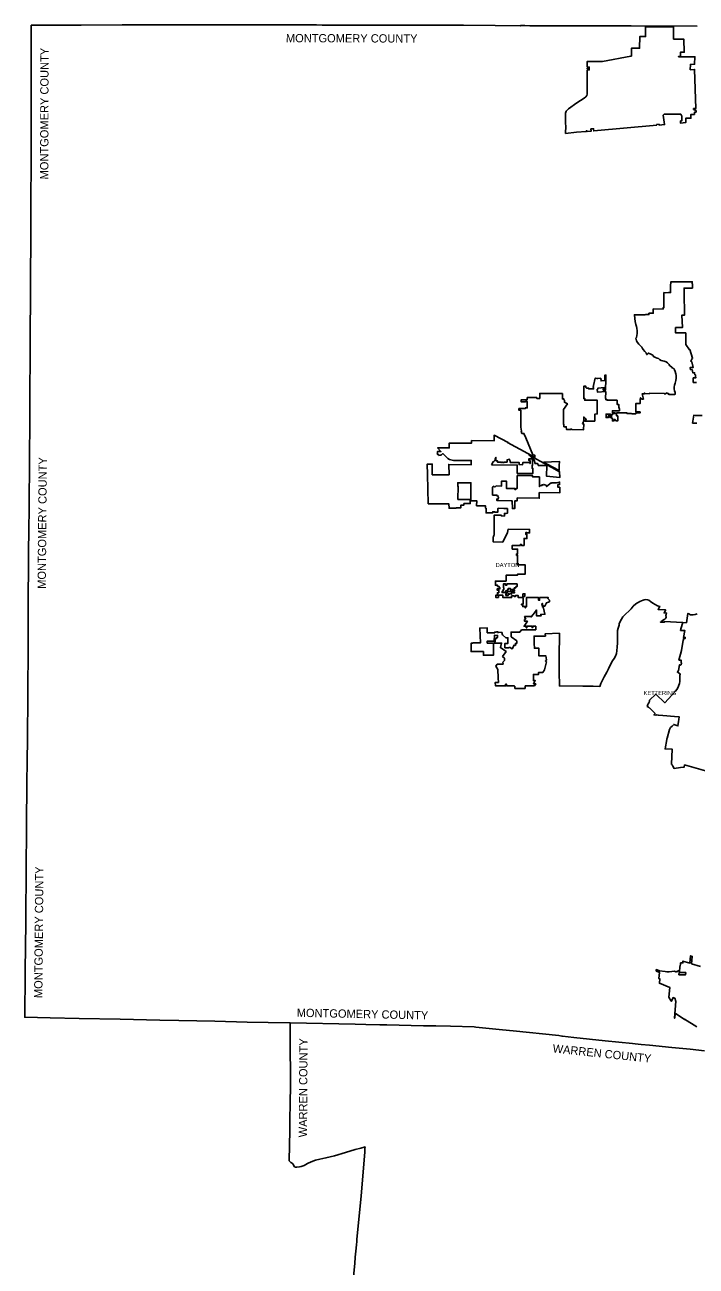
# Model space of a CAD drawing. Extents: x 1410790 to 1770854, y 448063 to 770588.
# Drawn here: x 1410790 to 1491936, y 554951 to 704931 of the extents above; entities that cross this region are included whole.
import ezdxf

# ---------------------------------------------------------------- set-up
doc = ezdxf.new("R2010")
doc.units = 0
for name, color, linetype in [('GM_X_Adjacent_County', 7, 'Continuous'), ('GM_X_Adjacent_County_Text', 7, 'Continuous'), ('GM_X_Corporation', 7, 'Continuous'), ('GM_X_Corporation_Text', 7, 'Continuous')]:
    doc.layers.add(name, color=color, linetype=linetype)

msp = doc.modelspace()

# ---------------------------------------------------------------- linework, layer by layer
at = {"layer": 'GM_X_Adjacent_County'}
for points in [[(1492956, 580980), (1491208, 581151), (1489009, 581366), (1486297, 581644), (1485297, 581747), (1484580, 581820), (1484236, 581856), (1480943, 582193), (1477162, 582587), (1475758, 582733), (1475714, 582737), (1475333, 582802), (1469819, 583386), (1468542, 583516), (1465316, 583844), (1465087, 583867), (1462261, 583940), (1460470, 583977), (1460425, 583978), (1459744, 583992), (1458988, 584007), (1454534, 584099), (1454383, 584102), (1453707, 584116), (1452022, 584152), (1450736, 584179), (1450715, 584179), (1442866, 584339), (1440214, 584396), (1437664, 584451), (1433762, 584535), (1429424, 584629), (1427118, 584678), (1422329, 584782), (1417357, 584890), (1413856, 584966), (1410790, 585032), (1410839, 590333), (1410841, 590631), (1410895, 596474), (1410907, 597962), (1410939, 601893), (1410955, 603992), (1410977, 606751), (1410982, 607392), (1410998, 609429), (1410999, 609618), (1411018, 611981), (1411020, 612269), (1411090, 617033), (1411095, 617624), (1411153, 624951), (1411163, 625648), (1411180, 628296), (1411211, 633565), (1411211, 633594), (1411211, 633607), (1411249, 641617), (1411264, 643503), (1411318, 646887), (1411357, 652207), (1411378, 657454), (1411387, 659976), (1411421, 665395), (1411439, 668011), (1411440, 668150), (1411460, 671583), (1411467, 672788), (1411466, 675468), (1411498, 678086), (1411526, 683541), (1411547, 688368), (1411551, 688725), (1411554, 694026), (1411564, 697664), (1411561, 698237), (1411563, 698971), (1411565, 699181), (1411567, 699355), (1411555, 701893), (1411570, 704882), (1412338, 704883), (1414347, 704892), (1414427, 704892), (1414978, 704894), (1415362, 704895), (1415559, 704898), (1416929, 704900), (1417259, 704901), (1417594, 704907), (1422567, 704922), (1422931, 704924), (1427914, 704930), (1428298, 704930), (1428714, 704931), (1429302, 704927), (1431058, 704927), (1431808, 704930), (1431882, 704930), (1432293, 704927), (1432761, 704927), (1434072, 704926), (1434395, 704927), (1434698, 704926), (1436279, 704929), (1437012, 704928), (1437250, 704927), (1437536, 704926), (1437792, 704929), (1438227, 704927), (1438960, 704927), (1439317, 704927), (1439858, 704926), (1440519, 704928), (1440791, 704927), (1441405, 704925), (1441679, 704923), (1442500, 704921), (1444239, 704915), (1445065, 704913), (1446033, 704912), (1446716, 704906), (1446726, 704906), (1446997, 704907), (1447300, 704904), (1448198, 704895), (1448890, 704893), (1449413, 704890), (1449585, 704890), (1450262, 704893), (1450539, 704894), (1451113, 704896), (1451340, 704898), (1452066, 704896), (1452229, 704898), (1454264, 704898), (1454307, 704897), (1454817, 704883), (1454900, 704883), (1457349, 704882), (1459031, 704882), (1460113, 704882), (1460537, 704883), (1463110, 704884), (1463808, 704885), (1467632, 704840), (1470649, 704806), (1470737, 704846), (1471213, 704845), (1471821, 704807), (1472129, 704805), (1472499, 704805), (1473526, 704804), (1474620, 704805), (1476254, 704804), (1477851, 704804), (1478745, 704804), (1481319, 704804), (1484059, 704804), (1492036, 704757)], [(1450522, 553719), (1450665, 555273), (1450734, 556022), (1450803, 556777), (1450871, 557517), (1450909, 557926), (1450933, 558176), (1451172, 560613), (1451442, 563390), (1451868, 568748), (1451902, 569175), (1451917, 569366), (1451412, 569215), (1450715, 569029), (1449565, 568671), (1448210, 568292), (1447191, 568024), (1446452, 567889), (1445914, 567746), (1445393, 567542), (1444960, 567354), (1444553, 567130), (1444206, 566991), (1443972, 566943), (1443648, 566895), (1443496, 566904), (1443388, 566964), (1443303, 567067), (1443251, 567183), (1443195, 567299), (1443153, 567358), (1443104, 567402), (1442947, 567495), (1442749, 567660), (1442777, 569557), (1442812, 571319), (1442818, 571700), (1442825, 572091), (1442836, 572909), (1442857, 574377), (1442890, 577043), (1442855, 582324), (1442856, 582398), (1442866, 584339), (1450715, 584179), (1450736, 584179), (1452022, 584152), (1453707, 584116), (1454383, 584102), (1454534, 584099), (1458988, 584007), (1459744, 583992), (1460425, 583978), (1460470, 583977), (1462261, 583940), (1465087, 583867), (1465316, 583844), (1468542, 583516), (1469819, 583386), (1475333, 582802), (1475714, 582737), (1475758, 582733), (1477162, 582587), (1480943, 582193), (1484236, 581856), (1484580, 581820), (1485297, 581747), (1486297, 581644), (1489009, 581366), (1491208, 581151), (1492956, 580980)]]:
    msp.add_lwpolyline(points, dxfattribs=at)
at = {"layer": 'GM_X_Corporation'}
for points in [[(1476148, 691798), (1476162, 692714), (1476137, 692988), (1476130, 693704), (1476129, 694030), (1476158, 694270), (1476241, 694493), (1476342, 694636), (1476486, 694785), (1477516, 695505), (1478394, 696079), (1478589, 696238), (1478715, 696404), (1478779, 696553), (1478766, 699478), (1479021, 699478), (1479021, 699623), (1478766, 699623), (1478766, 699693), (1479021, 699693), (1479021, 699833), (1478766, 699833), (1478766, 700518), (1479600, 700502), (1480629, 700515), (1484023, 701153), (1484108, 701161), (1484108, 702093), (1485099, 702093), (1485124, 703508), (1485814, 703508), (1485810, 704694), (1489214, 704667), (1489214, 703218), (1490459, 703196), (1490486, 701623), (1490031, 701623), (1490031, 701123), (1489803, 701123), (1489803, 701065), (1491792, 701069), (1491749, 700174), (1491234, 700148), (1491223, 699512), (1491740, 699539), (1491904, 694831), (1491619, 694821), (1491623, 694718), (1491915, 694563), (1491921, 694381), (1491716, 694374), (1491726, 694107), (1491307, 694110), (1491307, 693635), (1490682, 693635), (1490682, 693111), (1490033, 693052), (1490043, 693330), (1490193, 693330), (1490213, 693905), (1490075, 694154), (1488085, 694154), (1487940, 694009), (1488119, 692880), (1487450, 692819), (1487448, 692928), (1487159, 692903), (1487161, 692793), (1479558, 692106), (1479534, 692376), (1479214, 692347), (1479237, 692078), (1478742, 692035), (1478710, 692131), (1478662, 692128), (1478636, 692026), (1477455, 691944)], [(1467201, 651760), (1470303, 651740), (1470303, 650736), (1472203, 650736), (1472203, 651331), (1472106, 651331), (1472106, 651704), (1472148, 651704), (1472150, 652502), (1472214, 652500), (1472293, 652427), (1472352, 652325), (1472474, 651925), (1472772, 651925), (1472848, 651756), (1472848, 651696), (1473872, 651678), (1473849, 650382), (1475439, 650221), (1475426, 650941), (1474485, 651455), (1473068, 652205), (1471730, 652942), (1472077, 652595), (1472099, 652544), (1472074, 652501), (1472046, 652501), (1471713, 652501), (1471725, 652280), (1471867, 652280), (1471884, 651950), (1471844, 651950), (1471844, 652045), (1470966, 652045), (1470958, 651784), (1470529, 651794), (1470529, 652059), (1469472, 652059), (1469464, 652246), (1469424, 652246), (1469378, 652444), (1469070, 652373), (1469070, 652105), (1468710, 652099), (1468710, 652071), (1468514, 652071), (1468514, 652099), (1468410, 652099), (1468410, 652071), (1468310, 652071), (1468310, 652099), (1467902, 652099), (1467902, 652255), (1467722, 652255), (1467722, 652663), (1467682, 652594), (1467651, 652457), (1467582, 652287), (1467490, 652181), (1467381, 652130)], [(1473466, 652107), (1474529, 651536), (1475374, 651074), (1475374, 651316), (1475394, 651296), (1475394, 651691), (1475400, 652174)], [(1467327, 648122), (1467851, 648112), (1467851, 648059), (1467851, 648004), (1468025, 647995), (1468022, 647941), (1468022, 647885), (1468061, 647842), (1468051, 647833), (1468045, 647823), (1468042, 647808), (1468043, 647795), (1468048, 647783), (1468057, 647772), (1468011, 647730), (1468005, 647623), (1467837, 647631), (1467854, 647446), (1469576, 647419), (1469707, 647402), (1469721, 646478), (1470006, 646477), (1470027, 647438), (1470307, 647438), (1470307, 647774), (1472971, 647728), (1472971, 648425), (1475450, 648372), (1475450, 649060), (1475225, 649060), (1475225, 649385), (1475433, 649385), (1475433, 649682), (1475380, 649682), (1475046, 649587), (1474624, 649594), (1474469, 649578), (1474404, 649546), (1474392, 649577), (1473859, 649133), (1473859, 649263), (1473641, 649369), (1473632, 649351), (1473520, 649406), (1473430, 649358), (1473314, 649358), (1473314, 649255), (1473242, 649255), (1473197, 649290), (1473096, 649236), (1472992, 649148), (1472991, 650305), (1472163, 650305), (1472163, 650472), (1470303, 650472), (1470304, 648913), (1470142, 648913), (1470142, 648790), (1470014, 648790), (1470014, 648915), (1469008, 648915), (1469008, 649803), (1468420, 649803), (1468420, 649203), (1467744, 649215), (1467584, 649081), (1467476, 649182), (1467327, 649061)], [(1468588, 636489), (1468482, 636490), (1468481, 636344), (1468588, 636342), (1468901, 636342), (1468901, 636544), (1469112, 636544), (1469112, 636672), (1469217, 636672), (1469217, 636831), (1469471, 636831), (1469471, 636719), (1469616, 636719), (1469779, 636718), (1469779, 636624), (1469779, 636285), (1469961, 636285), (1469961, 636400), (1469829, 636400), (1469829, 636520), (1469961, 636520), (1469961, 636635), (1469829, 636635), (1469829, 636750), (1469961, 636750), (1469961, 636920), (1470146, 636920), (1470146, 637069), (1470291, 637069), (1470291, 637390), (1469031, 637389), (1469031, 637223), (1468892, 637223), (1468892, 637389), (1468633, 637389), (1468633, 637077), (1468631, 636912), (1468683, 636912), (1468683, 636692), (1468603, 636692), (1468603, 636542), (1468588, 636542)], [(1468931, 635986), (1469229, 635986), (1469229, 636167), (1469277, 636167), (1469329, 636153), (1469375, 636125), (1469395, 636172), (1469409, 636219), (1469616, 636143), (1469616, 636504), (1469471, 636504), (1469471, 636474), (1469111, 636474), (1469111, 636344), (1469031, 636344), (1469031, 636194), (1468931, 636194)], [(1471234, 635870), (1471234, 636184), (1470993, 636178), (1470992, 635874)], [(1489848, 590171), (1490648, 590170), (1490671, 590415), (1489877, 590416)]]:
    msp.add_lwpolyline(points, close=True, dxfattribs=at)
for points in [[(1492042, 633767), (1491800, 633705), (1491562, 633661), (1491367, 633645), (1491245, 633654), (1491063, 633747), (1490938, 633814), (1490757, 632696), (1490307, 632722), (1488076, 632849), (1488068, 632751), (1487614, 632768), (1487714, 632830), (1487823, 632919), (1487983, 633028), (1488165, 633140), (1488266, 633229), (1488325, 633369), (1488280, 633557), (1488301, 633701), (1488349, 633863), (1488039, 633876), (1488123, 633986), (1488202, 634105), (1488218, 634193), (1488217, 634263), (1487336, 634296), (1487410, 634432), (1487533, 634656), (1487274, 634739), (1486985, 634882), (1486692, 635059), (1486419, 635255), (1486222, 635401), (1486053, 635471), (1485841, 635481), (1485660, 635463), (1485525, 635430), (1485115, 635260), (1484656, 634978), (1484322, 634692), (1484077, 634382), (1483811, 634099), (1483450, 633779), (1483061, 633400), (1482893, 633106), (1482615, 632582), (1482609, 632390), (1482516, 632042), (1482436, 631759), (1482407, 631394), (1482420, 631049), (1482426, 630660), (1482412, 630208), (1482383, 629771), (1482358, 629304), (1482299, 628992), (1482176, 628652), (1482012, 628370), (1481832, 628087), (1481590, 627640), (1481327, 627134), (1481122, 626713), (1480833, 626169), (1480570, 625668), (1480413, 625350), (1480296, 624999), (1479499, 625008), (1478223, 625022), (1475398, 625053), (1475366, 626759), (1475378, 628501), (1475398, 631429), (1473668, 631338), (1473704, 631078), (1472349, 631078), (1472348, 630193), (1472373, 630193), (1472374, 629611), (1472924, 629611), (1472924, 628674), (1473774, 628674), (1473837, 628229), (1473716, 628057), (1473844, 627960), (1473588, 627004), (1473387, 626682), (1472895, 626682), (1472895, 626444), (1472258, 626444), (1472258, 625694), (1472483, 625694), (1472263, 625328), (1472538, 625328), (1472386, 625075), (1471266, 625068), (1471264, 624751), (1470024, 624748), (1470024, 624866), (1469999, 624912), (1469997, 625018), (1469944, 625025), (1469920, 625053), (1469022, 625058), (1469022, 625268), (1468905, 625268), (1468905, 625058), (1468043, 625061), (1468042, 625086), (1467673, 625073), (1467658, 625483), (1468025, 625483), (1467999, 626049), (1467962, 627029), (1467721, 627446), (1467893, 627692), (1468406, 627701), (1468406, 627693), (1468571, 627679), (1468571, 627739), (1468604, 627783), (1468583, 627936), (1468763, 628144), (1468785, 628398), (1468545, 628622), (1468959, 629201), (1468267, 629686), (1468425, 630238), (1468288, 630238), (1467545, 630238), (1467621, 630484), (1467621, 630799), (1467836, 630792), (1467841, 630939), (1467936, 630936), (1467936, 631161), (1467543, 631175), (1467531, 630483), (1466676, 630483), (1466675, 630238), (1467456, 630242), (1467427, 628768), (1466212, 628770), (1466212, 629214), (1464737, 629210), (1464755, 630230), (1464951, 630230), (1464951, 630258), (1465851, 630258), (1465783, 632054), (1466681, 632071), (1466679, 631487), (1467596, 631487), (1467597, 631554), (1467759, 631554), (1467859, 631629), (1467874, 631606), (1467924, 631609), (1467932, 631514), (1468044, 631512), (1468046, 631570), (1468456, 631523), (1468516, 631244), (1468946, 630870), (1469173, 630870), (1469173, 630188), (1468811, 630188), (1468820, 629668), (1469262, 629661), (1469275, 629681), (1469312, 629646), (1469378, 629733), (1469701, 629539), (1469923, 629993), (1470078, 629945), (1470078, 630185), (1470255, 630185), (1470255, 630499), (1469568, 630998), (1469568, 631558), (1470248, 631558), (1470248, 631543), (1470615, 631543), (1470830, 631850), (1472552, 631850), (1472552, 632273), (1472187, 632273), (1472185, 632101), (1472103, 632101), (1472104, 632273), (1471486, 632273), (1471485, 632093), (1471390, 632094), (1471390, 632273), (1471128, 632273), (1471546, 632866), (1471197, 632866), (1471197, 633071), (1471348, 633177), (1471274, 633258), (1471215, 633356), (1471188, 633465), (1471907, 633465), (1472005, 633395), (1472220, 633703), (1472577, 634176), (1472647, 634242), (1472628, 633540), (1473201, 633542), (1473158, 633699), (1473656, 633716), (1473475, 634444), (1473445, 634616), (1473352, 634599), (1473289, 634958), (1473354, 635023), (1473415, 634707), (1473655, 634711), (1473843, 635114), (1474205, 635237), (1474203, 635418), (1473995, 635621), (1474075, 635683), (1474020, 635749), (1473971, 635730), (1472998, 635736), (1472998, 635411), (1472895, 635411), (1472895, 635736), (1471436, 635744), (1471436, 634653), (1471321, 634653), (1471321, 634503), (1471261, 634503), (1471252, 634653), (1470968, 634653), (1470968, 634858), (1470817, 634858), (1470817, 634926), (1470968, 634926), (1471013, 634998), (1471022, 635699), (1470990, 635699), (1470991, 635734), (1470882, 635735), (1470423, 635730), (1470423, 635965), (1470274, 635965), (1470274, 635975), (1470082, 635972), (1470082, 635872), (1470082, 635858), (1469950, 635858), (1469950, 635928), (1469616, 635928), (1469616, 635732), (1468565, 635753), (1468568, 636004), (1468028, 636008), (1468025, 635756), (1467890, 635757), (1467887, 635757), (1467734, 635758), (1467720, 635764), (1467716, 635769), (1467713, 635776), (1467712, 635789), (1467712, 636009), (1467916, 636009), (1467916, 636319), (1468068, 636317), (1468067, 636377), (1468067, 636634), (1467882, 636623), (1467882, 636793), (1468048, 636790), (1468157, 636805), (1468241, 636829), (1468098, 637077), (1467935, 637077), (1467935, 637212), (1467676, 637212), (1467676, 637734), (1468962, 637734), (1468962, 638432), (1470333, 638432), (1470333, 638550), (1471262, 638550), (1471262, 639691), (1470336, 639700), (1470340, 640821), (1470233, 640821), (1470232, 641009), (1470357, 641009), (1470357, 641049), (1470357, 641587), (1469705, 641587), (1469705, 642034), (1470683, 642035), (1470683, 642155), (1470817, 642155), (1470817, 642035), (1471134, 642036), (1471137, 642264), (1471136, 642881), (1471475, 642867), (1471476, 643366), (1471338, 643368), (1471340, 643586), (1471477, 643584), (1471477, 643534), (1471804, 643536), (1471808, 643962), (1469199, 643987), (1469121, 643582), (1468561, 642434), (1467405, 642458), (1467410, 643050), (1467429, 643128), (1467483, 643221), (1467511, 643317), (1467520, 643621), (1467529, 645699), (1468388, 645685), (1468388, 645592), (1468763, 645586), (1468763, 645905), (1468976, 645902), (1469121, 645927), (1469120, 646478), (1468701, 646483), (1468701, 646510), (1467988, 646524), (1467988, 646497), (1467976, 646497), (1467968, 646059), (1467560, 646066), (1467560, 646101), (1467350, 646104), (1467347, 645956), (1466536, 645955), (1466546, 646514), (1466475, 646515), (1466480, 646815), (1465397, 646834), (1465407, 647426), (1464692, 647438), (1464717, 649607), (1463112, 649608), (1463112, 649183), (1463162, 649183), (1463135, 647588), (1464606, 647562), (1464606, 647344), (1464632, 647343), (1464631, 647081), (1463863, 647095), (1463860, 646903), (1463490, 646909), (1463484, 646554), (1462924, 646554), (1462902, 646532), (1462066, 646533), (1462057, 647052), (1459554, 647060), (1459464, 650594), (1459429, 651854), (1460041, 651853), (1460041, 650566), (1462073, 650565), (1462027, 651820), (1464744, 651775), (1464744, 652294), (1462623, 652294), (1462112, 652420), (1461899, 652517), (1461315, 653134), (1461224, 653055), (1461144, 652997), (1461049, 652947), (1460849, 652898), (1460813, 652990), (1460721, 653033), (1460649, 653045), (1460693, 653235), (1460654, 653241), (1460668, 653377), (1461085, 653377), (1460671, 653814), (1462095, 653814), (1462095, 654394), (1464786, 654393), (1464786, 654478), (1464786, 654693), (1467505, 654650), (1467506, 655353), (1469199, 654453), (1469149, 654453), (1471590, 653124), (1471662, 653084), (1472431, 652661), (1472424, 652957), (1472184, 652977), (1471355, 655026), (1471112, 655559), (1470881, 655569), (1470790, 655848), (1470816, 655850), (1470755, 656305), (1470751, 658370), (1470508, 658366), (1470505, 658566), (1471273, 658575), (1471267, 658647), (1471509, 658643), (1471513, 659411), (1471286, 659411), (1471286, 659401), (1470770, 659401), (1470770, 659616), (1471000, 659616), (1471000, 659612), (1471505, 659619), (1471510, 659892), (1472656, 659886), (1472660, 659794), (1473019, 659799), (1473024, 660396), (1475760, 660379), (1475760, 659729), (1475947, 659729), (1475947, 659634), (1476005, 659576), (1476005, 659321), (1476195, 659273), (1476227, 659235), (1476364, 659153), (1475917, 658446), (1475895, 656658), (1475950, 656658), (1475951, 656365), (1476237, 656366), (1476244, 656047), (1476782, 656032), (1476782, 656080), (1476892, 656080), (1476892, 656032), (1478311, 655998), (1478341, 656712), (1478212, 656717), (1478239, 656851), (1478265, 656852), (1478307, 657060), (1478348, 657060), (1478354, 657560), (1478654, 657295), (1478472, 657060), (1479677, 657060), (1479706, 657905), (1479981, 657914), (1479952, 659584), (1478472, 659575), (1478474, 659784), (1478344, 659782), (1478375, 661282), (1478580, 661282), (1478590, 661183), (1478614, 661106), (1478679, 661050), (1478779, 661044), (1478935, 661047), (1478935, 660947), (1479544, 660947), (1479544, 661110), (1479491, 661110), (1479491, 661240), (1479534, 661240), (1479534, 661347), (1479741, 662245), (1479957, 662191), (1479966, 662220), (1480031, 662215), (1480393, 662222), (1480393, 662113), (1480393, 662092), (1480441, 662092), (1480437, 661909), (1480889, 661941), (1480878, 662594), (1481022, 662604), (1481014, 662134), (1480991, 660805), (1480708, 660795), (1480708, 660953), (1480863, 660955), (1480861, 661093), (1480059, 661051), (1480064, 660913), (1479979, 660909), (1480004, 660552), (1480998, 660613), (1480969, 659791), (1481034, 659791), (1481031, 659631), (1481205, 659631), (1481205, 659571), (1482366, 659572), (1482366, 659070), (1482586, 659070), (1482588, 658744), (1482625, 658623), (1482652, 658490), (1482651, 658297), (1481807, 658297), (1481807, 658040), (1482158, 658041), (1482158, 657968), (1482022, 657968), (1482022, 657960), (1481808, 657960), (1481807, 657817), (1481702, 657817), (1481702, 657642), (1481670, 657641), (1481670, 657816), (1481562, 657816), (1481563, 657909), (1481045, 657909), (1481045, 657474), (1481301, 657474), (1481300, 657580), (1481301, 657684), (1481556, 657705), (1481554, 657643), (1481519, 657640), (1481519, 657583), (1481517, 657474), (1481576, 657474), (1481571, 657538), (1481571, 657546), (1481574, 657550), (1481579, 657562), (1481590, 657579), (1481615, 657588), (1481639, 657592), (1481671, 657595), (1481704, 657595), (1481704, 657394), (1481815, 657394), (1481815, 657082), (1482020, 657082), (1482020, 657243), (1482155, 657243), (1482155, 657126), (1482278, 657124), (1482278, 657083), (1482463, 657082), (1482463, 657682), (1482317, 657678), (1482318, 658051), (1482463, 658052), (1483578, 658052), (1483578, 657952), (1484108, 657952), (1484170, 657922), (1484619, 657922), (1484619, 657950), (1484672, 658035), (1485162, 658035), (1485162, 658170), (1484632, 658177), (1484635, 658347), (1484635, 659165), (1485162, 659165), (1485163, 659600), (1485148, 659600), (1485148, 659730), (1485193, 659730), (1485193, 659845), (1485238, 659845), (1485238, 659730), (1485366, 659730), (1485372, 659713), (1485566, 659713), (1485390, 660342), (1485657, 660343), (1485634, 660412), (1485719, 660446), (1485768, 660374), (1486281, 660366), (1486284, 660424), (1488083, 660396), (1488084, 660352), (1488244, 660346), (1488393, 660453), (1488441, 660377), (1488584, 660392), (1488633, 660264), (1489344, 660252), (1489390, 660393), (1489377, 660526), (1489316, 660730), (1489293, 660945), (1489293, 661164), (1489325, 661394), (1489379, 661647), (1489469, 661950), (1489519, 662258), (1489530, 662548), (1489484, 662784), (1489405, 663047), (1489302, 663263), (1489227, 663401), (1489074, 663453), (1489003, 663569), (1488836, 663690), (1488711, 663759), (1488652, 663895), (1488459, 664083), (1488292, 664215), (1488072, 664303), (1487880, 664354), (1487707, 664389), (1487517, 664488), (1487382, 664602), (1487221, 664652), (1487018, 664724), (1486793, 664846), (1486722, 664978), (1486598, 665079), (1486386, 665187), (1486180, 665263), (1485961, 665092), (1485860, 665207), (1485917, 665253), (1485720, 665473), (1485525, 665685), (1485460, 665817), (1485362, 665970), (1485157, 666176), (1484995, 666339), (1484856, 666543), (1484735, 666767), (1484652, 667070), (1484719, 667167), (1484777, 667404), (1484799, 667652), (1484791, 667970), (1484775, 668275), (1484724, 668473), (1484642, 668706), (1484571, 669067), (1484524, 669433), (1484475, 669898), (1485770, 669897), (1485814, 669922), (1486232, 669928), (1486232, 670092), (1486749, 670092), (1486748, 670602), (1487936, 670594), (1487938, 670776), (1488038, 670776), (1488039, 672573), (1488250, 672570), (1488571, 672576), (1488838, 672580), (1488844, 673361), (1488872, 673898), (1489141, 673898), (1491470, 673897), (1491470, 673647), (1491485, 673647), (1491485, 673125), (1490478, 673126), (1490477, 672578), (1490524, 669872), (1490212, 669872), (1490274, 668353), (1489454, 668353), (1489454, 667707), (1490669, 667707), (1490669, 666301), (1490687, 666309), (1491122, 665664), (1491162, 665698), (1491507, 664641), (1491420, 664525), (1491406, 664539), (1491289, 664276), (1491390, 664212), (1491572, 663533), (1491200, 663527), (1491255, 663265), (1491443, 663268), (1491517, 662888), (1491738, 662888), (1491788, 662653), (1491851, 662653), (1491851, 662555), (1491873, 662555), (1491873, 662378), (1491891, 662378), (1491891, 662273), (1491588, 662273), (1491588, 661721), (1491983, 661721)], [(1492641, 657720), (1491846, 657720), (1491640, 657760), (1491506, 656808), (1492012, 656817)], [(1493641, 614623), (1490530, 615508), (1490468, 615239), (1490040, 615187), (1489266, 615091), (1489132, 615380), (1489043, 615515), (1488941, 615584), (1489048, 617414), (1488173, 617445), (1488408, 618579), (1488397, 618720), (1488425, 618725), (1488706, 619809), (1488839, 620025), (1489047, 620203), (1489220, 620413), (1489734, 620220), (1489748, 620471), (1489806, 620748), (1489856, 621007), (1489885, 621309), (1489301, 621351), (1488816, 621403), (1488397, 621438), (1487901, 621482), (1487391, 621526), (1487358, 621531), (1487160, 621565), (1487043, 621541), (1486821, 621562), (1486963, 621742), (1486309, 622392), (1486289, 622373), (1486173, 622475), (1486110, 622517), (1486026, 622552), (1486073, 622829), (1486139, 622904), (1486211, 623006), (1486224, 623031), (1486248, 623057), (1486259, 623124), (1486275, 623161), (1486277, 623185), (1486303, 623337), (1487055, 624078), (1488164, 623018), (1489421, 624420), (1489580, 624630), (1489743, 624899), (1489850, 625140), (1489919, 625353), (1489956, 625587), (1489971, 625858), (1489979, 626358), (1490009, 626449), (1490009, 626507), (1489983, 626520), (1489674, 626704), (1489795, 626932), (1489908, 627597), (1489972, 627590), (1489972, 627578), (1490005, 627578), (1490046, 627578), (1490046, 627588), (1490059, 627587), (1490060, 627637), (1490128, 627636), (1490130, 627724), (1490149, 627724), (1490151, 627845), (1490132, 627845), (1490139, 628151), (1490136, 628153), (1489843, 628169), (1490154, 629341), (1490344, 630598), (1490393, 630591), (1490400, 630778), (1490429, 630777), (1490604, 630767), (1490608, 630914), (1490396, 630919), (1490565, 631751), (1490052, 631761), (1490091, 631966), (1490307, 632722), (1490757, 632696), (1490938, 633814), (1491063, 633747), (1491245, 633654), (1491367, 633645), (1491562, 633661), (1491800, 633705), (1492042, 633767)], [(1492033, 583878), (1490522, 584782), (1490513, 584752), (1489399, 585536), (1489346, 584922), (1489310, 584922), (1489482, 586978), (1489418, 587002), (1489408, 587275), (1489139, 587407), (1488973, 587052), (1488953, 586982), (1488919, 586973), (1488641, 587455), (1488744, 588634), (1487489, 589124), (1487527, 589669), (1487434, 589704), (1487486, 590452), (1487134, 590588), (1487108, 590597), (1487108, 590598), (1487116, 590673), (1487127, 590782), (1487499, 590639), (1488191, 590548), (1488421, 590509), (1488656, 590522), (1489314, 590580), (1489492, 590500), (1489545, 590496), (1489548, 590535), (1489711, 590540), (1489719, 590650), (1489764, 590649), (1489868, 590652), (1489863, 590569), (1489937, 590568), (1489977, 591065), (1490036, 591423), (1490049, 591599), (1490329, 591599), (1490329, 591822), (1491184, 591561), (1491262, 592459), (1491460, 592371), (1491383, 591500), (1492458, 591171)]]:
    msp.add_lwpolyline(points, dxfattribs=at)

# ---------------------------------------------------------------- texts
at = {"layer": 'GM_X_Adjacent_County_Text'}
for s, rotation, p in [('MONTGOMERY COUNTY', 359.84149, (1442348, 702826)), ('MONTGOMERY COUNTY', 89.91211, (1413638, 686254)), ('MONTGOMERY COUNTY', 89.52404, (1413330, 636785)), ('MONTGOMERY COUNTY', 89.50607, (1412912, 587337)), ('MONTGOMERY COUNTY', 358.81863, (1443648, 585082)), ('WARREN COUNTY', 89.67019, (1444900, 570520)), ('WARREN COUNTY', 353.93739, (1474551, 580785))]:
    msp.add_text(s, height=1000, rotation=rotation, dxfattribs=at).set_placement(p)
at = {"layer": 'GM_X_Corporation_Text'}
for s, p in [('DAYTON', (1467691, 639417)), ('KETTERING', (1485578, 623959))]:
    msp.add_text(s, height=500, rotation=0.00001, dxfattribs=at).set_placement(p)

doc.saveas('drawing.dxf')
